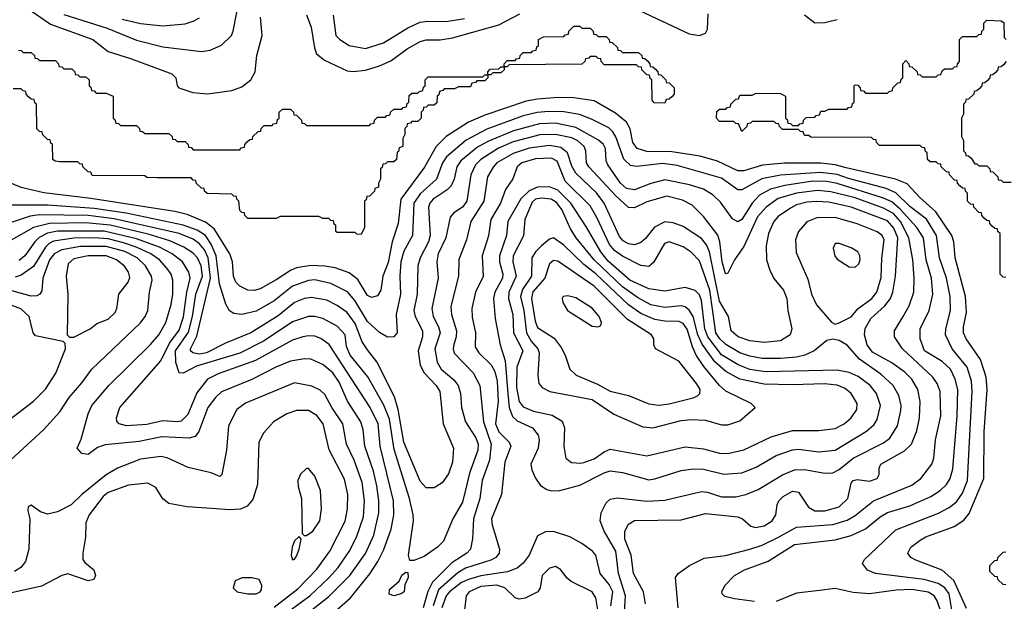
# Model space of a CAD drawing. Extents: x 997028 to 1115134, y 536408 to 618974.
# Tile 461 of 473: x 1073448 to 1078311, y 591758 to 594632. Entities that reach past the tile are written whole.
import ezdxf

# ---------------------------------------------------------------- set-up
doc = ezdxf.new("R2010")
doc.units = 0

msp = doc.modelspace()

# ---------------------------------------------------------------- linework, layer by layer
at = {"layer": '0CON10XD'}
for points in [[(1073665, 594658.1), (1073880.1, 594590.1), (1074025, 594531), (1074155, 594498.6), (1074345.3, 594474.7), (1074387.9, 594482.1), (1074445, 594506.7), (1074493.3, 594555), (1074502.7, 594575), (1074537.8, 594762.2)], [(1076480.5, 594690.5), (1076755, 594561.8), (1076805, 594554.4), (1076835, 594566.2), (1076845.7, 594585), (1076848, 594662)], [(1073505, 594676.6), (1073600.4, 594610.4), (1073809.5, 594535), (1073885, 594474.7), (1073995, 594441.2), (1074198.8, 594365), (1074218.8, 594345), (1074226.1, 594306.1), (1074233.8, 594295), (1074302.3, 594272.3), (1074375.5, 594265.5), (1074495, 594282.3), (1074545, 594300.9), (1074588.9, 594335), (1074610.4, 594375), (1074618.8, 594455), (1074644.6, 594555), (1074636.9, 594645)], [(1073953.3, 594635), (1074045, 594613.5), (1074155, 594602.1), (1074265, 594612.3), (1074305, 594624.5), (1074335, 594642.2)], [(1074865, 594655.8), (1074887.5, 594595), (1074903.4, 594493.4), (1074914.2, 594464.2), (1074952.9, 594432.9), (1075065, 594380.4), (1075095, 594376.1), (1075155, 594383.5), (1075225, 594403.6), (1075280.5, 594429.5), (1075361.4, 594488.6), (1075425.5, 594524.5)], [(1074996.8, 594655), (1075010, 594555), (1075029.1, 594535), (1075075, 594505.3), (1075155, 594489.7), (1075245, 594518.1), (1075365, 594591.8), (1075425, 594619.5), (1075464.1, 594625.9), (1075555, 594623.4), (1075645, 594638.7)], [(1075425.5, 594524.5), (1075455, 594532.2), (1075525, 594533.1), (1075585, 594542.4), (1075815, 594607.1), (1075918.6, 594661.4)], [(1077325, 594656), (1077375, 594617.5), (1077425, 594617.8), (1077485, 594633.5)], [(1073441.7, 594481.7), (1073455, 594480), (1073465, 594470), (1073505, 594470), (1073520, 594455), (1073521.7, 594441.7), (1073535, 594440), (1073545, 594430), (1073625, 594430), (1073640, 594415), (1073641.7, 594401.7), (1073655, 594400), (1073665, 594390), (1073705, 594390), (1073720, 594375), (1073721.7, 594361.7), (1073735, 594360), (1073745, 594350), (1073775, 594350), (1073790, 594335), (1073790, 594305), (1073798.3, 594298.3), (1073801.7, 594281.7), (1073815, 594280), (1073825, 594270), (1073875, 594270), (1073910, 594255), (1073910, 594145), (1073918.3, 594138.3), (1073921.7, 594121.7), (1073935, 594120), (1073945, 594110), (1074025, 594110), (1074040, 594095), (1074041.7, 594081.7), (1074055, 594080), (1074065, 594070), (1074185, 594070), (1074200, 594055), (1074201.7, 594041.7), (1074215, 594040), (1074225, 594030), (1074265, 594030), (1074280, 594015), (1074281.7, 594001.7), (1074295, 594000), (1074305, 593990), (1074535, 593990), (1074541.7, 593998.3), (1074558.3, 594001.7), (1074560, 594015), (1074571.7, 594028.3), (1074585, 594040), (1074598.3, 594041.7), (1074600, 594055), (1074625, 594080), (1074638.3, 594081.7), (1074640, 594095), (1074655, 594110), (1074695, 594110), (1074701.7, 594118.3), (1074718.3, 594121.7), (1074721.7, 594138.3), (1074730, 594145), (1074730, 594175), (1074745, 594190), (1074785, 594190), (1074800, 594175), (1074801.7, 594161.7), (1074815, 594160), (1074840, 594135), (1074841.7, 594121.7), (1074855, 594120), (1074865, 594110), (1075175, 594110), (1075181.7, 594118.3), (1075198.3, 594121.7), (1075200, 594135), (1075215, 594150), (1075255, 594150), (1075261.7, 594158.3), (1075278.3, 594161.7), (1075280, 594175), (1075295, 594190), (1075335, 594190), (1075341.7, 594198.3), (1075358.3, 594201.7), (1075361.7, 594218.3), (1075370, 594225), (1075371.7, 594258.3), (1075385, 594270), (1075415, 594270), (1075421.7, 594278.3), (1075438.3, 594281.7), (1075441.7, 594298.3), (1075450, 594305), (1075450, 594335), (1075465, 594350), (1075735, 594350), (1075745, 594360), (1075760, 594360), (1075760, 594375), (1075771.7, 594388.3), (1075815, 594390), (1075825, 594400), (1075840, 594400), (1075840, 594415), (1075855, 594430), (1075895, 594430), (1075901.7, 594438.3), (1075918.3, 594441.7), (1075920, 594455), (1075935, 594470), (1075975, 594470), (1075981.7, 594478.3), (1075998.3, 594481.7), (1076001.7, 594498.3), (1076010, 594505), (1076010, 594535), (1076035, 594547.5), (1076135, 594550), (1076141.7, 594558.3), (1076158.3, 594561.7), (1076160, 594575), (1076185, 594600), (1076215, 594600), (1076225, 594590), (1076265, 594590), (1076280, 594575), (1076281.7, 594561.7), (1076295, 594560), (1076305, 594550), (1076345, 594550), (1076360, 594535), (1076361.7, 594521.7), (1076375, 594520), (1076400, 594495), (1076401.7, 594481.7), (1076415, 594480), (1076425, 594470), (1076505, 594470), (1076520, 594455), (1076521.7, 594441.7), (1076535, 594440), (1076548.3, 594428.3), (1076560, 594415), (1076561.7, 594401.7), (1076575, 594400), (1076588.3, 594388.3), (1076600, 594375), (1076601.7, 594361.7), (1076615, 594360), (1076640, 594335), (1076641.7, 594321.7), (1076655, 594320), (1076680, 594295), (1076680, 594265), (1076668.3, 594251.7), (1076655, 594240), (1076641.7, 594238.3), (1076635, 594220), (1076581.7, 594221.7), (1076572.5, 594235), (1076570, 594335), (1076561.7, 594341.7), (1076558.3, 594358.3), (1076545, 594360), (1076520, 594385), (1076518.3, 594398.3), (1076505, 594400), (1076495, 594410), (1076335, 594410), (1076320, 594425), (1076318.3, 594438.3), (1076305, 594440), (1076295, 594450), (1076265, 594450), (1076258.3, 594441.7), (1076241.7, 594438.3), (1076240, 594425), (1076225, 594412.5), (1075865, 594410), (1075855, 594400), (1075840, 594400), (1075840, 594385), (1075825, 594370), (1075785, 594370), (1075775, 594360), (1075760, 594360), (1075760, 594345), (1075745, 594330), (1075705, 594330), (1075698.3, 594321.7), (1075681.7, 594318.3), (1075675, 594300), (1075615, 594300), (1075595, 594290), (1075545, 594290), (1075538.3, 594281.7), (1075521.7, 594278.3), (1075518.3, 594261.7), (1075510, 594255), (1075508.3, 594221.7), (1075495, 594210), (1075465, 594210), (1075455, 594200), (1075441.7, 594198.3), (1075440, 594185), (1075430, 594175), (1075430, 594145), (1075415, 594130), (1075385, 594130), (1075378.3, 594121.7), (1075361.7, 594118.3), (1075360, 594105), (1075350, 594095), (1075350, 594065), (1075340, 594045), (1075340, 594005), (1075321.7, 593998.3), (1075318.3, 593981.7), (1075311.7, 593978.3), (1075308.3, 593941.7), (1075295, 593930), (1075265, 593930), (1075255, 593920), (1075241.7, 593918.3), (1075238.3, 593901.7), (1075230, 593895), (1075230, 593845), (1075220, 593825), (1075220, 593805), (1075201.7, 593798.3), (1075200, 593785), (1075175, 593760), (1075161.7, 593758.3), (1075158.3, 593741.7), (1075150, 593735), (1075150, 593605), (1075135, 593570), (1075113, 593573), (1075105, 593580), (1075015, 593580), (1075010, 593585), (1075010, 593615), (1075001.7, 593621.7), (1074998.3, 593638.3), (1074985, 593640), (1074975, 593650), (1074945, 593650), (1074925, 593660), (1074735, 593660), (1074715, 593650), (1074575, 593650), (1074560, 593665), (1074558.3, 593678.3), (1074545, 593680), (1074535, 593690), (1074530, 593735), (1074520, 593745), (1074518.3, 593758.3), (1074505, 593760), (1074495, 593770), (1074373, 593773), (1074360, 593785), (1074358.3, 593798.3), (1074345, 593800), (1074320, 593825), (1074318.3, 593838.3), (1074305, 593840), (1074295, 593850), (1074125, 593850), (1074075, 593852.5), (1074065, 593860), (1073805, 593862.5), (1073798.3, 593878.3), (1073785, 593880), (1073760, 593905), (1073758.3, 593918.3), (1073745, 593920), (1073735, 593930), (1073645, 593930), (1073623, 593933), (1073611.7, 593941.7), (1073610, 594015), (1073601.7, 594021.7), (1073598.3, 594038.3), (1073585, 594040), (1073560, 594065), (1073558.3, 594078.3), (1073545, 594080), (1073533, 594093), (1073530, 594215), (1073521.7, 594221.7), (1073518.3, 594238.3), (1073505, 594240), (1073491.7, 594251.7), (1073480, 594265), (1073478.3, 594278.3), (1073465, 594280), (1073455, 594290), (1073415, 594290)], [(1078318.3, 593358.3), (1078305, 593360), (1078290, 593375), (1078290, 593575), (1078280, 593585), (1078278.3, 593598.3), (1078265, 593600), (1078251.7, 593611.7), (1078240, 593625), (1078238.3, 593638.3), (1078225, 593640), (1078211.7, 593651.7), (1078200, 593665), (1078198.3, 593678.3), (1078185, 593680), (1078160, 593705), (1078158.3, 593718.3), (1078145, 593720), (1078130, 593735), (1078130, 593775), (1078120, 593785), (1078118.3, 593798.3), (1078105, 593800), (1078091.7, 593811.7), (1078080, 593825), (1078078.3, 593838.3), (1078065, 593840), (1078040, 593865), (1078038.3, 593878.3), (1078025, 593880), (1078000, 593905), (1077998.3, 593918.3), (1077985, 593920), (1077975, 593930), (1077945, 593930), (1077931.7, 593941.7), (1077930, 593975), (1077921.7, 593981.7), (1077918.3, 593998.3), (1077905, 594000), (1077895, 594010), (1077695, 594010), (1077680, 594025), (1077678.3, 594038.3), (1077665, 594040), (1077655, 594050), (1077355, 594052.5), (1077345, 594060), (1077325, 594060), (1077318.3, 594078.3), (1077305, 594080), (1077295, 594090), (1077215, 594090), (1077200, 594105), (1077198.3, 594118.3), (1077185, 594120), (1077175, 594130), (1077065, 594130), (1077058.3, 594121.7), (1077041.7, 594118.3), (1077040, 594105), (1077015, 594080), (1076998.3, 594118.3), (1076985, 594120), (1076975, 594130), (1076905, 594130), (1076890, 594145), (1076891.7, 594178.3), (1076905, 594190), (1076935, 594190), (1076941.7, 594198.3), (1076958.3, 594201.7), (1076960, 594215), (1076985, 594240), (1076998.3, 594241.7), (1077005, 594260), (1077065, 594260), (1077085, 594270), (1077205, 594267.5), (1077230, 594255), (1077230, 594145), (1077238.3, 594138.3), (1077241.7, 594121.7), (1077255, 594120), (1077265, 594110), (1077295, 594110), (1077301.7, 594118.3), (1077318.3, 594121.7), (1077320, 594135), (1077331.7, 594148.3), (1077375, 594150), (1077381.7, 594158.3), (1077398.3, 594161.7), (1077405, 594180), (1077425, 594180), (1077445, 594190), (1077535, 594190), (1077541.7, 594198.3), (1077558.3, 594201.7), (1077561.7, 594218.3), (1077570, 594225), (1077570, 594305), (1077575, 594310), (1077588.3, 594308.3), (1077600, 594295), (1077601.7, 594281.7), (1077615, 594280), (1077625, 594270), (1077735, 594270), (1077741.7, 594278.3), (1077758.3, 594281.7), (1077760, 594295), (1077785, 594320), (1077798.3, 594321.7), (1077801.7, 594338.3), (1077810, 594345), (1077810, 594415), (1077825, 594430), (1077840, 594415), (1077841.7, 594401.7), (1077855, 594400), (1077880, 594375), (1077881.7, 594361.7), (1077895, 594360), (1077905, 594350), (1077975, 594350), (1077985, 594360), (1077998.3, 594361.7), (1078005, 594380), (1078015, 594390), (1078055, 594390), (1078065, 594400), (1078078.3, 594401.7), (1078080, 594415), (1078090, 594425), (1078090, 594535), (1078105, 594550), (1078175, 594550), (1078185, 594560), (1078198.3, 594561.7), (1078200, 594575), (1078210, 594585), (1078210, 594615), (1078225, 594630), (1078295, 594627.5), (1078308.3, 594618.3), (1078310, 594545), (1078320, 594535)], [(1078320, 594425), (1078308.3, 594411.7), (1078295, 594400), (1078281.7, 594398.3), (1078280, 594385), (1078268.3, 594371.7), (1078255, 594360), (1078241.7, 594358.3), (1078240, 594345), (1078228.3, 594331.7), (1078215, 594320), (1078201.7, 594318.3), (1078200, 594305), (1078188.3, 594291.7), (1078175, 594280), (1078161.7, 594278.3), (1078160, 594265), (1078135, 594240), (1078121.7, 594238.3), (1078120, 594225), (1078110, 594215), (1078110, 594165), (1078100, 594145), (1078100, 594055), (1078110, 594035), (1078110, 593985), (1078120, 593975), (1078121.7, 593961.7), (1078135, 593960), (1078148.3, 593948.3), (1078165, 593920), (1078175, 593920), (1078185, 593910), (1078225, 593910), (1078240, 593895), (1078241.7, 593881.7), (1078255, 593880), (1078280, 593855), (1078281.7, 593841.7), (1078295, 593840), (1078305, 593830), (1078345, 593830)], [(1078125, 591722.3), (1078061.1, 591861.1), (1078005, 591911.1), (1077875, 591960.4), (1077849.4, 591975), (1077835.5, 591995), (1077850, 592025), (1077895, 592059.5), (1077924.4, 592075.6), (1078062.9, 592127.1), (1078111, 592159), (1078137.9, 592192.1), (1078210.2, 592365), (1078211.5, 592595), (1078226.1, 592805), (1078221.9, 592865), (1078193.4, 592953.4), (1078122.5, 593055), (1078109.2, 593085), (1078109.3, 593115), (1078123.9, 593185), (1078118.9, 593265), (1078068.9, 593455), (1078061.9, 593535), (1078052.5, 593565), (1077973, 593683), (1077893.8, 593753.8), (1077831.6, 593821.6), (1077774, 593844), (1077530.5, 593900.5), (1077475, 593914.9), (1077405, 593923.1), (1077225, 593923.4), (1077116.8, 593913.2), (1077025, 593885.2), (1076995, 593885.2), (1076895, 593932.5), (1076808.2, 593958.2), (1076669.3, 593979.3), (1076545, 593980.2), (1076498.5, 593995), (1076476.5, 594025), (1076463.8, 594093.8), (1076445.5, 594125.5), (1076391.2, 594171.2), (1076285, 594231.6), (1076185, 594245.6), (1076105, 594248.3), (1076005, 594240.4), (1075949.2, 594229.2), (1075745, 594160.2), (1075664.5, 594125.5), (1075555, 594055.8), (1075504.6, 594005.4), (1075447.2, 593902.8), (1075331.1, 593745), (1075316.6, 593625), (1075287, 593535), (1075267.2, 593432.8), (1075241.2, 593365), (1075231.8, 593295), (1075215, 593266.9), (1075185, 593259.6), (1075165, 593268.9), (1075117.5, 593347.5), (1075075, 593381.6), (1075006.6, 593406.6), (1074955.2, 593414.8), (1074885, 593417.9), (1074814.8, 593405.2), (1074785, 593392.7), (1074715, 593345.8), (1074635, 593302.4), (1074605, 593293.3), (1074575, 593295.4), (1074535, 593314.5), (1074515.6, 593335.6), (1074503.8, 593365), (1074498.9, 593435), (1074485.8, 593475), (1074407.9, 593597.9), (1074365, 593632.3), (1074275, 593670), (1074214.1, 593684.1), (1073798.6, 593748.6), (1073567.3, 593777.3), (1073455, 593802.7), (1073357.5, 593845)], [(1078052.7, 591715), (1078038.7, 591795), (1078017.7, 591825), (1077984.6, 591845), (1077915, 591866.1), (1077675.5, 591895.5), (1077635, 591912), (1077611.2, 591945), (1077620, 591965), (1077775, 592110.6), (1077986.4, 592193.6), (1078039.5, 592220.5), (1078075, 592249.1), (1078105, 592291.8), (1078129.2, 592355), (1078138.4, 592515), (1078152.5, 592795), (1078148.6, 592845), (1078128.1, 592915), (1078053.8, 593005), (1078021.4, 593075), (1078022.1, 593105), (1078044.8, 593195), (1078044, 593265), (1078025.9, 593355), (1077991, 593455), (1077975.8, 593565), (1077926.3, 593646.3), (1077845, 593708.8), (1077776.1, 593776.1), (1077727.5, 593797.5), (1077542.1, 593847.9), (1077485, 593867.4), (1077402.5, 593877.5), (1077205, 593864.1), (1077113.9, 593846.1), (1077015, 593791.2), (1076995, 593790.9), (1076915, 593849.4), (1076695, 593911.1), (1076625, 593921), (1076495, 593907.6), (1076465, 593911.8), (1076432.3, 593942.3), (1076393.1, 594053.1), (1076377.9, 594077.9), (1076357.1, 594097.1), (1076271.5, 594141.5), (1076213.4, 594163.4), (1076135, 594176.4), (1076061.3, 594178.7), (1076003.8, 594173.8), (1075935, 594157), (1075755, 594090.8), (1075653.1, 594036.9), (1075556, 593954), (1075535.6, 593924.4), (1075505.8, 593845), (1075425, 593772.2), (1075394.5, 593725), (1075387.6, 593565), (1075345, 593488.8), (1075330, 593435), (1075324.8, 593365), (1075329.4, 593275), (1075306.6, 593175), (1075312.9, 593085), (1075295, 593064.3), (1075265, 593063.3), (1075225, 593086.5), (1075165, 593140.7), (1075103.4, 593245), (1075067.5, 593287.5), (1074985, 593328.4), (1074905, 593346), (1074875, 593343), (1074795, 593315.2), (1074705, 593243.5), (1074615, 593191), (1074545, 593175.9), (1074505, 593179.6), (1074484.1, 593194.1), (1074466.2, 593226.2), (1074435, 593327.1), (1074418.6, 593465), (1074393.3, 593523.3), (1074365, 593565.2), (1074325, 593592.2), (1074255, 593617.1), (1073974.1, 593675.9), (1073815, 593699.3), (1073585.1, 593714.9), (1073355, 593716.4)], [(1076341.7, 593995), (1076331.1, 594015), (1076307.3, 594037.3), (1076195, 594099.5), (1076095, 594120.6), (1076015, 594118.2), (1075887.4, 594082.6), (1075759.5, 594030.5), (1075708.3, 594001.7), (1075626.5, 593935), (1075606.5, 593905), (1075593, 593845), (1075578.1, 593811.8), (1075558.5, 593791.5), (1075490.8, 593745), (1075474.3, 593725), (1075467.5, 593705), (1075474.4, 593565), (1075467, 593535), (1075425.8, 593455), (1075413.9, 593416.1), (1075411.7, 593275), (1075394.8, 593195), (1075400.4, 593165), (1075436.6, 593095), (1075438, 593065), (1075415.7, 592995), (1075425.2, 592925), (1075446.3, 592886.3), (1075504.5, 592824.5), (1075523.2, 592795), (1075540, 592635), (1075590.9, 592515), (1075585.2, 592444.8), (1075565, 592387.1), (1075535, 592343.3), (1075495, 592319.1), (1075455, 592318.8), (1075425, 592351.5), (1075344.9, 592544.9), (1075316.4, 592706.4), (1075298.5, 592768.5), (1075211.1, 592941.1), (1075165, 593001.1), (1075140.1, 593040.1), (1075105, 593130), (1075065, 593184.7), (1075015, 593220.5), (1074965, 593246.3), (1074888.5, 593258.5), (1074855, 593253.8), (1074805, 593234.8), (1074725, 593169), (1074589.1, 593085), (1074465, 593033), (1074370.9, 592985), (1074335, 592979.8), (1074302.7, 592985), (1074291.6, 592995), (1074291.6, 593005), (1074322.5, 593067.5), (1074390.3, 593355), (1074378.7, 593455), (1074360.5, 593495), (1074335.6, 593525), (1074305, 593547.2), (1074234.9, 593574.9), (1073915, 593648.6), (1073785, 593664.4), (1073545, 593667.6), (1073499.1, 593660.9), (1073405, 593629.6)], [(1076699.5, 591725), (1076687.5, 591875), (1076700, 591895), (1076755.9, 591934.1), (1076828.9, 591971.1), (1076934.6, 591984.6), (1077054.5, 592015.5), (1077115, 592034.8), (1077192.4, 592072.4), (1077285, 592123.5), (1077465, 592137), (1077535, 592158.7), (1077575, 592181.8), (1077665.2, 592254.8), (1077855, 592331.4), (1077899.5, 592365), (1077953.1, 592435), (1077962.5, 592465), (1077970.6, 592555), (1077997.2, 592675), (1077994.2, 592795), (1077979.2, 592835), (1077958.4, 592865), (1077807.9, 593005), (1077769.6, 593065), (1077769.6, 593095), (1077811.8, 593165), (1077841.1, 593218.9), (1077863.8, 593285), (1077865.7, 593355), (1077858.8, 593445), (1077839.5, 593555), (1077798.7, 593635), (1077763.1, 593675), (1077715, 593701), (1077575, 593751.9), (1077455, 593782.1), (1077388.8, 593788.8), (1077285.3, 593774.7), (1077195, 593749), (1077135, 593706.5), (1077091.4, 593658.6), (1077025, 593512.2), (1076978.6, 593445), (1076945, 593380), (1076935, 593376.2), (1076932, 593382), (1076916.8, 593435), (1076906.2, 593535), (1076896.7, 593566.7), (1076825, 593659.1), (1076769.1, 593715), (1076720.8, 593740.8), (1076645, 593760), (1076545, 593731.8), (1076485, 593702.5), (1076455, 593704.5), (1076391.6, 593761.6), (1076259, 593905), (1076247.4, 593925), (1076243.5, 593985), (1076235.7, 594005), (1076205, 594033.7), (1076175, 594047.8), (1076095, 594064.6), (1076016.9, 594063.1), (1075885, 594028.1), (1075813.1, 593996.9), (1075725, 593941), (1075698.3, 593915), (1075676, 593866), (1075655.7, 593735), (1075635, 593706), (1075592.9, 593677.1), (1075574.3, 593655.7), (1075552.5, 593555), (1075514.4, 593475), (1075507.6, 593435), (1075514.7, 593355), (1075482.6, 593205), (1075489.3, 593165), (1075516, 593115), (1075524.4, 593085), (1075498.7, 593005), (1075510.2, 592940.2), (1075530.3, 592905), (1075591.8, 592851.8), (1075614.1, 592824.1), (1075625.6, 592785.6), (1075629.3, 592715), (1075649.5, 592645), (1075700, 592565), (1075711.6, 592535), (1075710.2, 592505), (1075669, 592391), (1075655.5, 592335), (1075635, 592248.1), (1075587.7, 592165), (1075540.5, 592055), (1075511.4, 592025), (1075445, 591979.4), (1075395, 591960), (1075375, 591960), (1075368.8, 591985), (1075392.2, 592155), (1075390.6, 592185), (1075372.5, 592265), (1075297.2, 592507.2), (1075275, 592658.2), (1075246.5, 592726.5), (1075166.9, 592866.9), (1075080.2, 592975), (1075062.3, 593017.7)], [(1076539.4, 591745), (1076528.7, 591805), (1076478.9, 591895), (1076468.6, 591985), (1076436.5, 592065), (1076436, 592104), (1076455, 592139.5), (1076485, 592156.7), (1076715, 592160.3), (1076835, 592191.9), (1076995.7, 592175.7), (1077018.1, 592165), (1077059.5, 592129.5), (1077082.8, 592122.8), (1077125, 592130.2), (1077163.8, 592155), (1077183.1, 592185), (1077188.9, 592235), (1077197.9, 592255), (1077218.5, 592275), (1077265, 592301.6), (1077295, 592297.2), (1077343.7, 592223.7), (1077375, 592205.6), (1077424.4, 592204.4), (1077495, 592224), (1077538.2, 592265), (1077555, 592341.2), (1077565, 592354.4), (1077585, 592359.1), (1077645, 592351.5), (1077682.5, 592365), (1077692.9, 592385), (1077693.1, 592415), (1077701.9, 592435), (1077818.3, 592501.7), (1077852.9, 592535), (1077879, 592601), (1077891.6, 592665), (1077896.2, 592745), (1077884.7, 592805), (1077854.2, 592855), (1077820.1, 592890.1), (1077755, 592936.1), (1077659.7, 592989.7), (1077634, 593025), (1077621.3, 593075), (1077624.5, 593105.5), (1077651.2, 593155), (1077721.4, 593218.6), (1077748.6, 593255), (1077760.7, 593285), (1077773.1, 593365), (1077786, 593554), (1077765, 593602.6), (1077735, 593638.8), (1077555, 593705.5), (1077445, 593729.7), (1077385, 593734.5), (1077335, 593729.7), (1077285, 593717), (1077255, 593701.6), (1077195, 593659.7), (1077172.2, 593635), (1077146.6, 593575), (1077134.1, 593515), (1077136.9, 593445), (1077153.8, 593395), (1077173.2, 593353.2), (1077220.9, 593295), (1077237.3, 593255), (1077241.5, 593195), (1077262.5, 593105), (1077253.1, 593075), (1077205, 593044.7), (1077125, 593036.2), (1077055, 593045.2), (1076997.1, 593065), (1076962.7, 593095), (1076948.7, 593165), (1076905, 593241.8), (1076855.7, 593485), (1076840, 593520), (1076815, 593550.3), (1076725, 593609.8), (1076675, 593628.2), (1076635, 593633.7), (1076582.7, 593607.3), (1076538.7, 593551.3), (1076515, 593530.6), (1076485, 593520.4), (1076455, 593524.4), (1076429.1, 593539.1), (1076410.8, 593560.8), (1076334.1, 593725), (1076296.8, 593776.8), (1076195, 593873.7), (1076175, 593909.2), (1076153.8, 593975), (1076120.5, 594000.5), (1076065, 594009.9), (1075965, 593997.4), (1075885, 593971.2), (1075805, 593924.3), (1075785.8, 593904.2), (1075758.4, 593855), (1075739.8, 593735), (1075676.7, 593635), (1075655.3, 593545), (1075617.2, 593447.2), (1075615.2, 593364.8), (1075577.3, 593215), (1075580, 593175), (1075604.8, 593094.8), (1075603.9, 593065), (1075592.9, 593027.1), (1075588.6, 593005), (1075594.5, 592984.5), (1075687.5, 592887.5), (1075720.2, 592825), (1075739, 592645), (1075776.3, 592535), (1075769, 592455), (1075732, 592355), (1075720.6, 592265), (1075688.8, 592165), (1075684.2, 592065.8), (1075674.6, 592015), (1075657.1, 591995), (1075582.5, 591947.5), (1075487.1, 591852.9), (1075463.5, 591806.5), (1075440.6, 591725)], [(1077076.8, 591756.8), (1076979.2, 591769.2), (1076931.5, 591781.5), (1076917.5, 591795), (1076915.7, 591805), (1076930.6, 591835), (1076978.9, 591885), (1077027.3, 591912.7), (1077145, 591956.8), (1077275, 592038.9), (1077475, 592062), (1077555, 592082.7), (1077625, 592115.8), (1077698.2, 592175), (1077735, 592197.3), (1077845, 592229.3), (1077948.5, 592275), (1077995, 592304.7), (1078025.3, 592335), (1078043.2, 592365), (1078056.9, 592413.1), (1078078.8, 592675), (1078081.6, 592805), (1078069, 592855), (1078044.7, 592905), (1078005, 592942.4), (1077917.5, 592995), (1077896.2, 593055), (1077896.3, 593105), (1077940.3, 593195), (1077957.6, 593275), (1077951.2, 593355), (1077925.9, 593445), (1077911.6, 593555), (1077879.8, 593605), (1077796.6, 593696.6), (1077755, 593732), (1077715, 593751.1), (1077485, 593823), (1077435, 593832.8), (1077365, 593834.7), (1077226.9, 593813.1), (1077155.6, 593794.4), (1077102.1, 593765), (1077065.2, 593725), (1077015, 593645.4), (1076995, 593632.8), (1076968.6, 593648.6), (1076910.1, 593730.1), (1076873.8, 593765), (1076825, 593794.3), (1076757, 593817), (1076635, 593841), (1076565, 593823), (1076485, 593791.2), (1076445, 593798), (1076415.2, 593825), (1076352.3, 593915), (1076345.2, 593935), (1076341.7, 593995)], [(1077799.7, 592700.3), (1077801.6, 592725), (1077789.7, 592775), (1077761.8, 592825), (1077700.9, 592880.9), (1077595.3, 592955), (1077535, 593024.2), (1077495, 593047.1), (1077465, 593052.9), (1077435, 593047.1), (1077371.4, 592995), (1077325.2, 592974.8), (1077285, 592964.8), (1077205, 592957.2), (1077115, 592957.8), (1077055, 592969.5), (1077005, 592985.9), (1076935, 593027.3), (1076905.4, 593055.4), (1076887, 593085), (1076856, 593296), (1076805, 593440.9), (1076765, 593484.1), (1076725, 593509.2), (1076655.5, 593534.5), (1076633.3, 593526.7), (1076578.5, 593431.5), (1076555, 593412.3), (1076515, 593416.8), (1076425, 593462.8), (1076385, 593491.7), (1076360.9, 593520.9), (1076299, 593655), (1076265, 593712.4), (1076142.4, 593835), (1076103, 593933), (1076075, 593948.8), (1075995, 593945.2), (1075928.2, 593925), (1075905.4, 593905), (1075884, 593846), (1075847.2, 593792.8), (1075822.5, 593725), (1075774.3, 593645), (1075764, 593564), (1075731.9, 593465), (1075736.2, 593363.8), (1075698.3, 593285), (1075681.4, 593205), (1075682, 593162), (1075698.4, 593085), (1075698.2, 593015), (1075715.2, 592985.2), (1075776.3, 592926.3), (1075795, 592893.3), (1075805.4, 592845), (1075810.3, 592745), (1075797.6, 592635), (1075815, 592596), (1075865.6, 592545), (1075873.8, 592525), (1075844.2, 592445), (1075827.5, 592285), (1075778.9, 592165), (1075781.6, 592135), (1075817.1, 592015), (1075815.4, 591995), (1075799.1, 591975), (1075775, 591960.7), (1075649.2, 591920.8), (1075611.3, 591898.7), (1075516.4, 591815), (1075489.4, 591735)], [(1076075, 592303.3), (1076115, 592304.6), (1076215, 592331.6), (1076335, 592392.6), (1076365, 592402.1), (1076424.5, 592394.5), (1076555, 592357.6), (1076585, 592362.2), (1076715.7, 592404.3), (1076775, 592412.6), (1076825, 592410.7), (1076925, 592386.2), (1077015, 592393.1), (1077085, 592420), (1077185, 592477.7), (1077265, 592506.1), (1077295, 592509.3), (1077395, 592496.2), (1077475, 592504.7), (1077631.3, 592598.6), (1077668.7, 592631.3), (1077683.9, 592656.1), (1077699, 592725), (1077679.7, 592785), (1077648.8, 592825), (1077588.7, 592868.7), (1077545, 592888.4), (1077485, 592900.4), (1077132.5, 592892.5), (1077055, 592904.2), (1076995.8, 592925.8), (1076915, 592976.1), (1076846.1, 593065), (1076831.9, 593105), (1076815.9, 593245), (1076805, 593271.8), (1076785, 593293.2), (1076735, 593308.9), (1076635, 593290.5), (1076555, 593302.2), (1076461, 593345), (1076355, 593438.8), (1076318, 593485), (1076247.5, 593607.5), (1076169.7, 593725), (1076105, 593789.8), (1076065, 593805.6), (1076005, 593803.9), (1075963.9, 593786.1), (1075922.7, 593747.3), (1075859.6, 593635), (1075851.6, 593565), (1075817, 593465), (1075817.8, 593435), (1075834.1, 593375), (1075832.7, 593355), (1075794.8, 593285), (1075787.8, 593255), (1075795.8, 593155), (1075820.6, 593025), (1075846.3, 592946.3), (1075858.7, 592785), (1075865.1, 592715.1), (1075881.2, 592671.2), (1075905, 592649.5), (1075981.1, 592615), (1076008.3, 592578.3), (1076013.1, 592555), (1076008.8, 592515), (1075973.1, 592435), (1075977.6, 592407.6), (1075996.2, 592366.2), (1076020.3, 592330.3), (1076050.7, 592310.7), (1076075, 592303.3)], [(1076218.9, 592441.1), (1076235, 592444.1), (1076285, 592461.8), (1076335, 592497.1), (1076365, 592509.6), (1076545, 592477.2), (1076735, 592520.9), (1076825, 592511.9), (1076905, 592489.3), (1076945, 592488.9), (1077025, 592505.8), (1077160.2, 592569.8), (1077265, 592602.1), (1077395, 592601.8), (1077475, 592612.5), (1077519.5, 592635), (1077554.6, 592665), (1077582, 592705), (1077584.7, 592735), (1077555, 592784.5), (1077525, 592809.2), (1077485, 592825.2), (1077422.8, 592832.8), (1077265, 592827.4), (1077125, 592830.9), (1077005.4, 592855.4), (1076935, 592893.7), (1076881.8, 592941.8), (1076818.9, 593028.9), (1076797, 593075), (1076774.9, 593164.9), (1076755, 593197.3), (1076735, 593212.7), (1076715, 593218.5), (1076635, 593209.5), (1076565, 593223.4), (1076499.3, 593259.3), (1076425, 593312.5), (1076285.8, 593445), (1076196.1, 593555), (1076168.6, 593598.6), (1076125.8, 593695), (1076099.2, 593729.2), (1076072.2, 593745), (1076025, 593750.5), (1075996.1, 593745), (1075979.6, 593730.4), (1075942, 593645), (1075935.6, 593564.4), (1075885.5, 593465), (1075884.2, 593435), (1075899.8, 593365), (1075863.3, 593285), (1075861.8, 593255), (1075882.9, 593175), (1075887.2, 593085), (1075932.4, 592995), (1075903.4, 592915), (1075901.7, 592815), (1075915.5, 592745.5), (1075935, 592718.1), (1075985, 592698), (1076077.2, 592677.2), (1076127.8, 592647.8), (1076138.9, 592615), (1076136.2, 592525), (1076145.5, 592465.5), (1076173.3, 592443.3), (1076218.9, 592441.1)], [(1075062.3, 593017.7), (1075054.7, 593075), (1075015, 593117.9), (1074945, 593155.2), (1074905, 593165.7), (1074875, 593165.2), (1074795, 593138.4), (1074655.4, 593044.6), (1074535.4, 592984.6), (1074320.3, 592919.7), (1074255, 592885.5), (1074235, 592887.1), (1074218.7, 592938.7), (1074217.3, 592995), (1074281.5, 593088.5), (1074300.5, 593165), (1074317.7, 593275), (1074351.2, 593365), (1074343.7, 593415), (1074326.5, 593455), (1074305, 593478.3), (1074258.8, 593508.8), (1074189.6, 593539.6), (1074083, 593573), (1073895, 593616.9), (1073775, 593628.1), (1073595.5, 593624.5), (1073515, 593606.1), (1073405, 593543.4)], [(1077475, 593128), (1077495, 593134), (1077555, 593164.4), (1077590, 593205), (1077656.3, 593255), (1077681.9, 593285), (1077702.6, 593357.4), (1077706.1, 593453.9), (1077717.3, 593545), (1077707.6, 593565), (1077683.6, 593583.6), (1077585, 593622.6), (1077475, 593654), (1077385, 593652.7), (1077336.6, 593633.4), (1077294.3, 593585.7), (1077279.6, 593545), (1077282.3, 593482.3), (1077340.4, 593350.4), (1077358.8, 593275), (1077383.4, 593223.4), (1077457, 593137), (1077475, 593128)], [(1074985, 591689.4), (1075081.2, 591775), (1075177.1, 591892.9), (1075217.4, 591955), (1075246, 592014), (1075283.1, 592115), (1075296.1, 592185), (1075294, 592255), (1075228.5, 592525), (1075218.7, 592635), (1075178, 592715), (1074976.5, 593026.5), (1074935, 593056), (1074905, 593068.2), (1074875, 593070.5), (1074845.7, 593064.3), (1074795, 593048.8), (1074612.6, 592947.4), (1074428.1, 592881.9), (1074375.4, 592855), (1074322.3, 592787.7), (1074278.6, 592681.4), (1074245, 592648.4), (1074225, 592644.3), (1074155, 592649.8), (1074075, 592631.8), (1073975, 592624.3), (1073939.2, 592635), (1073927.5, 592647.5), (1073926.5, 592665), (1073941.5, 592715), (1074145, 592946.1), (1074187.1, 593032.9), (1074235, 593097.2), (1074256.5, 593163.5), (1074273.6, 593286.4), (1074290.4, 593355), (1074283.5, 593385), (1074251.7, 593435), (1074200.8, 593475), (1074137.6, 593507.6), (1074025, 593549.9), (1073865, 593587.5), (1073635, 593587.1), (1073585, 593577.4), (1073543.7, 593556.3), (1073522, 593535), (1073473.6, 593465), (1073445, 593442.6)], [(1074836.8, 591673.2), (1074975, 591781.6), (1075079.1, 591885), (1075155, 591993.2), (1075197.3, 592085), (1075221.1, 592195), (1075222.1, 592255), (1075212, 592328), (1075195, 592401.1), (1075152, 592525), (1075144.8, 592605), (1075133, 592645), (1075066.9, 592746.9), (1075025, 592841.3), (1074995, 592887.1), (1074945, 592928.2), (1074885, 592954.7), (1074855, 592955.9), (1074785, 592944.8), (1074712.5, 592915), (1074595, 592853.2), (1074445, 592792.9), (1074415, 592764.7), (1074377.5, 592715), (1074332.6, 592597.4), (1074315, 592572.2), (1074285.3, 592564.7), (1074149.5, 592570.5), (1074038, 592548), (1073869.6, 592530.4), (1073832.5, 592517.5), (1073785, 592483.8), (1073755, 592487.5), (1073731.2, 592515), (1073751.7, 592558.3), (1073786.1, 592685), (1073804, 592725), (1073888.2, 592825), (1074093.1, 593026.9), (1074135, 593075.4), (1074169.2, 593135), (1074196.2, 593225), (1074204.2, 593275), (1074204.2, 593345), (1074195.2, 593375), (1074175.1, 593405.1), (1074138.1, 593445), (1074095.2, 593475), (1074027.2, 593507.2), (1073960.3, 593529.7), (1073885, 593549.4), (1073815, 593554.3), (1073715, 593551.9), (1073615, 593538), (1073593.1, 593526.9), (1073575, 593508.5), (1073515, 593412), (1073455, 593369.4), (1073425, 593360.2)], [(1076575, 592614.7), (1076715, 592651.2), (1076764.4, 592655.6), (1076835, 592653.2), (1076915, 592630), (1076945, 592630), (1077005, 592650), (1077080, 592715), (1077060, 592735), (1076935, 592796.1), (1076905, 592824.1), (1076827.8, 592917.8), (1076789, 592975), (1076770.2, 593015), (1076745, 593102), (1076725, 593131.4), (1076705, 593141), (1076635, 593141.8), (1076585, 593151.3), (1076515, 593180), (1076455, 593223), (1076293.3, 593376.7), (1076235, 593422.6), (1076135, 593517.3), (1076085, 593553.6), (1076065, 593548.2), (1076025, 593514.1), (1075995, 593484.6), (1075976.8, 593455), (1075976.4, 593365), (1075930.5, 593299.5), (1075921.7, 593265), (1075937.7, 593195), (1075950.7, 593085), (1075974, 593044), (1076006.7, 593005), (1076014.2, 592985), (1076006.9, 592875), (1076011.9, 592835), (1076028, 592815), (1076066.2, 592795), (1076275, 592755.6), (1076381.9, 592681.9), (1076525, 592620), (1076575, 592614.7)], [(1077575, 593409.2), (1077592, 593425), (1077599.2, 593445), (1077597.5, 593465), (1077587.5, 593485), (1077555, 593505.6), (1077495, 593526.2), (1077475, 593526.2), (1077466.4, 593503.6), (1077474.2, 593465), (1077485, 593448.8), (1077545, 593410.6), (1077575, 593409.2)], [(1073403.7, 592456.3), (1073564.8, 592605.2), (1073645.6, 592694.4), (1073692.7, 592765), (1073755, 592836.7), (1073804.3, 592905.7), (1074045, 593134.6), (1074068, 593165), (1074081.2, 593195), (1074088.4, 593285), (1074101.6, 593345), (1074099.2, 593365), (1074068.8, 593415), (1074027.6, 593455), (1073966.5, 593486.5), (1073875, 593511.4), (1073748.4, 593511.6), (1073655, 593495.4), (1073617.6, 593475), (1073595, 593445.3), (1073562.4, 593355), (1073557.6, 593292.4), (1073546.5, 593275), (1073532.7, 593267.3), (1073504.6, 593265.4), (1073235, 593339.5)], [(1073693, 593063), (1073715, 593063.8), (1073795, 593104), (1073829.4, 593130.6), (1073885, 593151.8), (1073918.5, 593185), (1073927.5, 593205), (1073937.9, 593275), (1073982.7, 593335), (1073991.7, 593358.3), (1073984.7, 593385), (1073965, 593414.5), (1073926.2, 593445), (1073875, 593464.5), (1073785, 593465.4), (1073715, 593450), (1073686.8, 593425), (1073676.6, 593365), (1073686, 593274), (1073682.5, 593075), (1073693, 593063)], [(1076605, 592727.8), (1076655, 592732.9), (1076775, 592763.6), (1076796, 592774), (1076806.7, 592785), (1076809.5, 592805), (1076791.2, 592835), (1076703.9, 592943.9), (1076588, 593005), (1076580.8, 593025), (1076580.8, 593055), (1076568.6, 593075), (1076450.1, 593150.1), (1076285, 593315.9), (1076105, 593438.8), (1076085, 593442.7), (1076065, 593426.4), (1076041.6, 593355), (1075982.8, 593287.2), (1075975.1, 593255), (1075993.1, 593143.1), (1076005, 593111.2), (1076088, 593058), (1076122.7, 593012.7), (1076142.3, 592975), (1076165.2, 592905.2), (1076195.6, 592875), (1076301.5, 592831.5), (1076365, 592796.6), (1076455, 592775.3), (1076555, 592733.2), (1076605, 592727.8)], [(1073395, 592654.4), (1073515, 592746.5), (1073575, 592806.9), (1073625.3, 592884.7), (1073674, 593005), (1073672.5, 593032.5), (1073661.7, 593041.7), (1073525, 593070), (1073514.7, 593085), (1073494.1, 593165), (1073453.1, 593203.1), (1073315, 593253.6)], [(1076305, 593113.8), (1076318.8, 593121.2), (1076321.2, 593135), (1076309.4, 593165), (1076275, 593206.7), (1076195, 593257.5), (1076155, 593268), (1076132.5, 593265), (1076127.5, 593255), (1076130, 593235), (1076153.8, 593195), (1076275, 593117.5), (1076305, 593113.8)], [(1074727.5, 591672.5), (1074881.4, 591785), (1074975, 591872.9), (1075020.4, 591925), (1075075, 592003.1), (1075112, 592075), (1075145.2, 592174.8), (1075150.4, 592255), (1075140, 592345), (1075100.4, 592455), (1075061.2, 592535), (1075044.2, 592635), (1074990, 592715), (1074955, 592779.5), (1074931.2, 592801.2), (1074891.2, 592821.2), (1074805, 592836.7), (1074563.2, 592736.8), (1074520, 592705), (1074478.2, 592625), (1074469.2, 592505), (1074445.7, 592384.3), (1074435.9, 592374.1), (1074393.4, 592393.4), (1074279.8, 592419.8), (1074176.3, 592466.3), (1074145, 592473.4), (1074045, 592460.7), (1073930.5, 592415), (1073875, 592383.5), (1073753.8, 592286.2), (1073701.5, 592235), (1073635, 592199.5), (1073585, 592188.6), (1073550.3, 592200.3), (1073505, 592232.5), (1073490, 592225), (1073487.5, 592205), (1073498, 592165), (1073493.1, 592015), (1073475.6, 591955), (1073452.9, 591925), (1073422, 591905)], [(1074705, 591729.4), (1074821.5, 591818.5), (1074915, 591915.9), (1074979.2, 592005), (1075055.8, 592154.2), (1075066.7, 592215), (1075068.1, 592285), (1075052.1, 592362.1), (1074977, 592507), (1074947.4, 592635), (1074915.7, 592675.7), (1074875, 592700.6), (1074815, 592700.7), (1074766.4, 592683.6), (1074700.6, 592645), (1074651.5, 592588.5), (1074629.6, 592545), (1074622.1, 592335), (1074598.9, 592261.1), (1074571.7, 592228.3), (1074537.6, 592212.4), (1074485, 592209.5), (1074395, 592217.1), (1074275, 592224.1), (1074185, 592240.9), (1074155, 592264.3), (1074120.4, 592320.4), (1074080.8, 592340.8), (1073985, 592332.5), (1073885, 592295.7), (1073859.5, 592275), (1073791.5, 592185), (1073774.2, 592145.8), (1073772.7, 592075), (1073759.4, 591995), (1073760, 591965), (1073768.8, 591948.8), (1073813.2, 591913.2), (1073822.5, 591885), (1073814.3, 591865.7), (1073785, 591859.2), (1073685, 591894.2), (1073655, 591885.7), (1073555, 591832), (1073385.7, 591795)], [(1076435.2, 591705), (1076440.8, 591785), (1076406.1, 591895), (1076392.6, 592005), (1076334.6, 592105), (1076314.5, 592155), (1076319.1, 592195), (1076345, 592244.3), (1076365, 592263.1), (1076400.2, 592269.8), (1076545, 592252.4), (1076635, 592258.1), (1076815, 592300), (1076845, 592297.2), (1076915, 592273.7), (1076985.7, 592274.3), (1077035.2, 592284.8), (1077095, 592310), (1077215, 592382.2), (1077275, 592408.1), (1077325, 592408.4), (1077425, 592391.2), (1077465, 592393.1), (1077495, 592409.5), (1077565, 592464.8), (1077715, 592541.4), (1077745, 592563.9), (1077783.2, 592625), (1077799.7, 592700.3)], [(1074852.5, 592082.5), (1074865, 592083.3), (1074895, 592104), (1074929.5, 592155), (1074938.9, 592215), (1074933.1, 592305), (1074905, 592376.2), (1074875, 592413.3), (1074865, 592413.3), (1074835, 592386.7), (1074822, 592355), (1074822.5, 592325), (1074840, 592265), (1074842.5, 592092.5), (1074852.5, 592082.5)], [(1074795, 591963.3), (1074805, 591966.7), (1074815, 591981.2), (1074827.5, 592015), (1074837.5, 592065), (1074827.5, 592077.5), (1074805, 592056.7), (1074793.1, 592025), (1074788, 591985), (1074795, 591963.3)], [(1076367.5, 591735), (1076376.8, 591805), (1076360.1, 591840.1), (1076315.4, 591895), (1076292.9, 591985), (1076276.4, 592005), (1076225, 592043.3), (1076165, 592077.1), (1076085, 592103.1), (1076045, 592100.8), (1076005, 592081.2), (1075963.4, 591985), (1075935, 591946), (1075905, 591921.6), (1075857.1, 591902.9), (1075725, 591883.8), (1075663.8, 591866.2), (1075630.1, 591849.9), (1075570.2, 591805), (1075554.8, 591785), (1075532.3, 591725)], [(1078318.3, 591838.3), (1078305, 591840), (1078280, 591865), (1078278.3, 591878.3), (1078265, 591880), (1078240, 591905), (1078240, 591935), (1078265, 591960), (1078278.3, 591961.7), (1078280, 591975), (1078305, 592000), (1078318.3, 592001.7)], [(1076302.6, 591715), (1076294.1, 591774.1), (1076275, 591803.9), (1076172.2, 591855), (1076151.8, 591871.8), (1076119.4, 591915), (1076095, 591929.1), (1076065, 591921.8), (1076028.5, 591885), (1076018.5, 591825), (1076006.7, 591805), (1075945, 591772.9), (1075915, 591768.9), (1075894.7, 591774.7), (1075844, 591824), (1075805, 591837.8), (1075725, 591831.5), (1075667.6, 591805), (1075653.1, 591785), (1075644.7, 591715)], [(1074575, 591794.6), (1074615, 591794.6), (1074636, 591805), (1074642, 591815), (1074643.3, 591835), (1074630, 591865), (1074593.6, 591873.6), (1074547, 591873), (1074511.7, 591858.3), (1074502.5, 591825), (1074522.5, 591805), (1074575, 591794.6)], [(1075295, 591784), (1075272.5, 591792.5), (1075275, 591816.7), (1075322.5, 591857.5), (1075335, 591886.7), (1075355, 591902.5), (1075365, 591900), (1075366, 591875), (1075350.7, 591839.3), (1075346, 591805), (1075332.5, 591795), (1075295, 591784)], [(1078035, 591596.1), (1077979.8, 591759.8), (1077964.1, 591784.1), (1077935, 591803.1), (1077855, 591816.4), (1077776.9, 591813.1), (1077644.8, 591794.8), (1077565, 591801.3), (1077475, 591820.4), (1077398.7, 591811.3), (1077285, 591797.3), (1077185, 591756.7)]]:
    msp.add_lwpolyline(points, dxfattribs=at)

doc.saveas('drawing.dxf')
